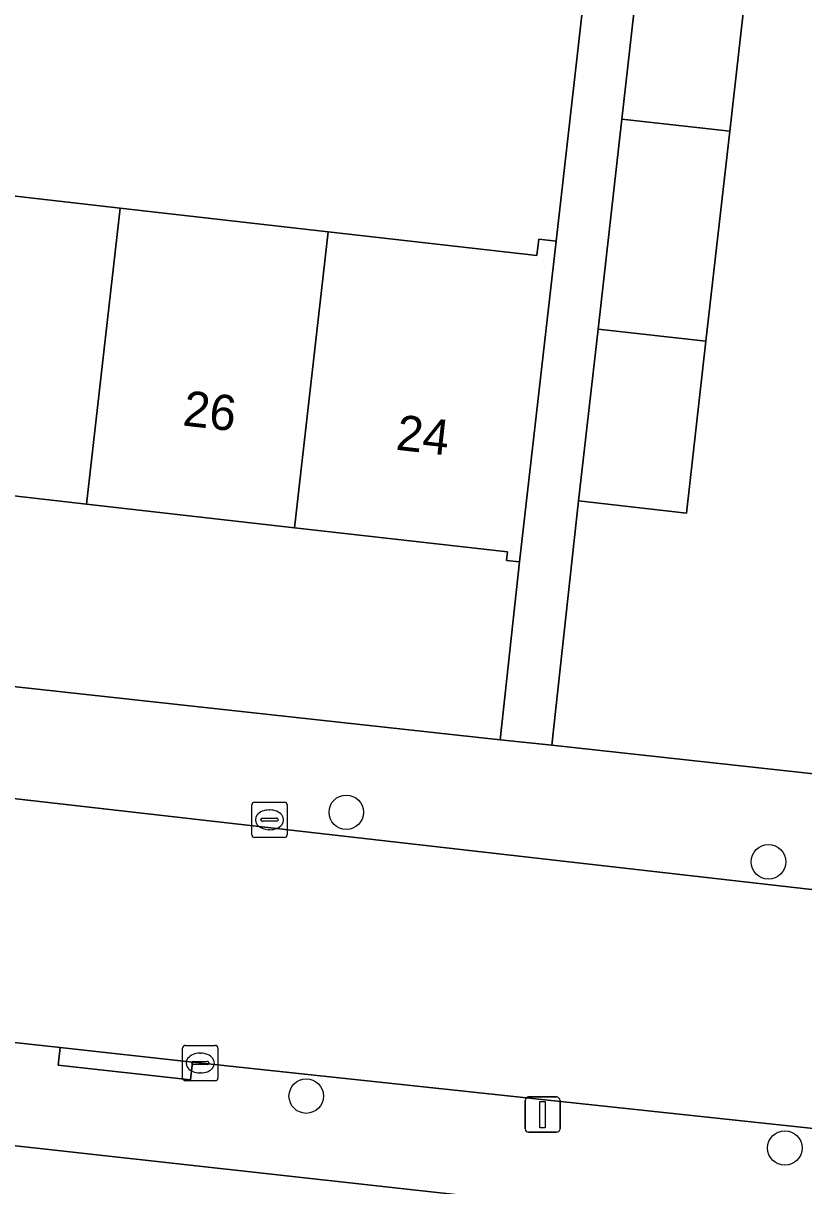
# Model space of a CAD drawing. Extents: x 162026 to 163502, y 387295 to 388169.
# Drawn here: x 162629.79 to 162651.91, y 387465.17 to 387498.12 of the extents above; entities that cross this region are included whole.
import ezdxf

# ---------------------------------------------------------------- set-up
doc = ezdxf.new("R2010")
doc.units = 0
for name, color, linetype in [('IMGEO_Boom', 7, 'Continuous'), ('IMGEO_Erf', 7, 'Continuous'), ('IMGEO_Kolk', 7, 'Continuous'), ('IMGEO_Lichtmast', 7, 'Continuous'), ('IMGEO_Pand', 7, 'Continuous'), ('IMGEO_Pand_nummerreeks', 7, 'Continuous'), ('IMGEO_Rijbaan_lokaal_open', 7, 'Continuous'), ('IMGEO_Voetpad_open', 7, 'Continuous')]:
    doc.layers.add(name, color=color, linetype=linetype)

msp = doc.modelspace()

# ---------------------------------------------------------------- linework, layer by layer
at = {"layer": 'IMGEO_Boom'}
for centre in [(162638.948, 387475.753), (162650.914, 387474.349), (162637.813, 387467.709), (162651.379, 387466.238)]:
    msp.add_circle(centre, 0.489, dxfattribs=at)
at = {"layer": 'IMGEO_Erf'}
for points in [[(162584.793, 387501.451), (162590.719, 387500.779), (162590.365, 387497.662), (162596.332, 387496.985), (162602.557, 387496.279), (162608.563, 387495.598), (162614.568, 387494.917), (162620.535, 387494.24), (162626.349, 387493.581), (162632.539, 387492.879), (162638.436, 387492.21), (162644.35, 387491.539), (162644.402, 387492.001), (162644.894, 387491.945), (162646.773, 387508.513)], [(162650.378, 387500), (162649.818, 387495.059), (162649.143, 387489.103), (162648.59, 387484.233), (162645.532, 387484.58), (162644.773, 387477.651), (162655.129, 387476.518), (162659.83, 387476.003), (162665.783, 387475.25)], [(162548.912, 387488.146), (162643.31, 387477.811), (162643.862, 387482.851), (162643.49, 387482.893), (162643.517, 387483.136), (162637.483, 387483.82), (162631.587, 387484.489), (162625.397, 387485.191), (162619.584, 387485.851), (162613.616, 387486.528), (162607.612, 387487.209), (162601.605, 387487.89), (162595.38, 387488.596), (162589.412, 387489.273), (162583.487, 387489.945)], [(162650.394, 387463.994), (162628.88, 387466.373), (162626.901, 387449.126), (162630.71, 387448.689), (162630.151, 387443.826), (162629.543, 387438.53), (162625.872, 387438.952), (162625.664, 387437.069), (162629.329, 387436.649), (162628.77, 387431.786), (162628.162, 387426.49), (162624.541, 387426.906), (162621.686, 387401.079)]]:
    msp.add_lwpolyline(points, dxfattribs=at)
at = {"layer": 'IMGEO_Kolk'}
for p, q in [((162636.271, 387475.114), (162636.271, 387475.966)), ((162636.346, 387476.04), (162637.198, 387476.04)), ((162636.759, 387475.82), (162636.784, 387475.82)), ((162637.272, 387475.966), (162637.272, 387475.114)), ((162636.53, 387475.534), (162636.53, 387475.546)), ((162636.968, 387475.497), (162636.57, 387475.497)), ((162636.573, 387475.583), (162636.971, 387475.583)), ((162637.014, 387475.546), (162637.014, 387475.534)), ((162636.782, 387475.26), (162636.757, 387475.26)), ((162637.198, 387475.04), (162636.346, 387475.04)), ((162634.309, 387468.218), (162634.309, 387469.07)), ((162634.384, 387469.144), (162635.236, 387469.144)), ((162634.797, 387468.924), (162634.822, 387468.924)), ((162635.31, 387469.07), (162635.31, 387468.218)), ((162634.568, 387468.638), (162634.568, 387468.65)), ((162635.006, 387468.601), (162634.608, 387468.601)), ((162634.611, 387468.687), (162635.009, 387468.687)), ((162635.052, 387468.65), (162635.052, 387468.638)), ((162634.82, 387468.364), (162634.795, 387468.364)), ((162635.236, 387468.144), (162634.384, 387468.144))]:
    msp.add_line(p, q, dxfattribs=at)
for points in [[(162636.271, 387475.114), (162636.271, 387475.966)], [(162636.346, 387476.04), (162637.198, 387476.04)], [(162637.272, 387475.966), (162637.272, 387475.114)], [(162637.198, 387475.04), (162636.346, 387475.04)], [(162634.309, 387468.218), (162634.309, 387469.07)], [(162634.384, 387469.144), (162635.236, 387469.144)], [(162635.31, 387469.07), (162635.31, 387468.218)], [(162635.236, 387468.144), (162634.384, 387468.144)]]:
    msp.add_lwpolyline(points, dxfattribs=at)
for centre, radius, start, end in [((162636.348, 387475.964), 0.0765, 91.552, 178.448), ((162636.348, 387475.964), 0.0765, 91.552, 178.448), ((162637.196, 387475.964), 0.0765, 1.552, 88.448), ((162637.196, 387475.964), 0.0765, 1.552, 88.448), ((162636.57, 387475.543), 0.0403, 85.8775, 175.7526), ((162636.567, 387475.533), 0.0366, 178.938, 274.7102), ((162636.971, 387475.54), 0.043, 264.8664, 352.4533), ((162636.975, 387475.545), 0.0386, 1.7309, 96.639), ((162636.348, 387475.116), 0.0765, 181.552, 268.448), ((162636.348, 387475.116), 0.0765, 181.552, 268.448), ((162637.196, 387475.116), 0.0765, 271.552, 358.448), ((162637.196, 387475.116), 0.0765, 271.552, 358.448), ((162634.386, 387469.068), 0.0765, 91.552, 178.448), ((162634.386, 387469.068), 0.0765, 91.552, 178.448), ((162635.234, 387469.068), 0.0765, 1.552, 88.448), ((162635.234, 387469.068), 0.0765, 1.552, 88.448), ((162634.608, 387468.647), 0.0403, 85.8775, 175.7526), ((162634.605, 387468.637), 0.0366, 178.938, 274.7102), ((162635.009, 387468.644), 0.043, 264.8664, 352.4533), ((162635.013, 387468.649), 0.0386, 1.7309, 96.639), ((162634.386, 387468.22), 0.0765, 181.552, 268.448), ((162634.386, 387468.22), 0.0765, 181.552, 268.448), ((162635.234, 387468.22), 0.0765, 271.552, 358.448), ((162635.234, 387468.22), 0.0765, 271.552, 358.448)]:
    msp.add_arc(centre, radius, start, end, dxfattribs=at)
for centre, major_axis, ratio, start_param, end_param in [((162636.758, 387475.54), (-0.387, 0.002), 0.722429, 4.712389, 7.853982), ((162636.783, 387475.54), (-0.39, 0.002), 0.717154, 1.570796, 4.712389), ((162634.796, 387468.644), (-0.387, 0.002), 0.722429, 4.712389, 7.853982), ((162634.821, 387468.644), (-0.39, 0.002), 0.717154, 1.570796, 4.712389)]:
    msp.add_ellipse(centre, major_axis=major_axis, ratio=ratio, start_param=start_param, end_param=end_param, dxfattribs=at)
at = {"layer": 'IMGEO_Lichtmast'}
for p, q in [((162644.016, 387466.784), (162644.016, 387467.584)), ((162644.016, 387467.584), (162644.016, 387466.784)), ((162644.116, 387467.684), (162644.906, 387467.684)), ((162644.906, 387467.684), (162644.116, 387467.684)), ((162645.006, 387467.584), (162645.006, 387466.784)), ((162645.006, 387466.784), (162645.006, 387467.584)), ((162644.906, 387466.684), (162644.116, 387466.684)), ((162644.116, 387466.684), (162644.906, 387466.684))]:
    msp.add_line(p, q, dxfattribs=at)
msp.add_lwpolyline([(162644.436, 387467.559), (162644.586, 387467.559), (162644.586, 387466.809), (162644.436, 387466.809), (162644.436, 387467.559)], dxfattribs=at)
for centre, start, end in [((162644.116, 387467.584), 90, 180), ((162644.116, 387467.584), 90, 180), ((162644.906, 387467.584), 0, 90), ((162644.906, 387467.584), 360, 90), ((162644.116, 387466.784), 180, 270), ((162644.116, 387466.784), 180, 270), ((162644.906, 387466.784), 270, 0), ((162644.906, 387466.784), 270, 0)]:
    msp.add_arc(centre, 0.1, start, end, dxfattribs=at)
at = {"layer": 'IMGEO_Pand'}
for points in [[(162649.818, 387495.059), (162650.378, 387500), (162650.506, 387501.129), (162647.449, 387501.474), (162647.282, 387500), (162646.76, 387495.403)], [(162649.143, 387489.103), (162649.818, 387495.059), (162646.76, 387495.403), (162646.085, 387489.448)], [(162625.397, 387485.191), (162631.587, 387484.489), (162632.539, 387492.879), (162626.349, 387493.581)], [(162638.436, 387492.21), (162632.539, 387492.879), (162631.587, 387484.489), (162637.483, 387483.82)], [(162637.483, 387483.82), (162643.517, 387483.136), (162643.49, 387482.893), (162643.862, 387482.851), (162644.453, 387488.059), (162644.894, 387491.945), (162644.402, 387492.001), (162644.35, 387491.539), (162638.436, 387492.21)], [(162649.143, 387489.103), (162646.085, 387489.448), (162645.532, 387484.58), (162648.59, 387484.233)]]:
    msp.add_lwpolyline(points, close=True, dxfattribs=at)
at = {"layer": 'IMGEO_Rijbaan_lokaal_open'}
for points in [[(162654.632, 387473.285), (162565.337, 387483.455), (162564.559, 387476.513), (162574.872, 387475.381), (162576.264, 387475.228)], [(162596.585, 387472.809), (162630.835, 387469.086), (162634.592, 387468.67), (162653.956, 387466.597)]]:
    msp.add_lwpolyline(points, dxfattribs=at)
at = {"layer": 'IMGEO_Voetpad_open'}
for points in [[(162646.773, 387508.513), (162644.894, 387491.945), (162644.453, 387488.059), (162643.862, 387482.851), (162643.31, 387477.811), (162644.773, 387477.651), (162645.532, 387484.58), (162646.085, 387489.448), (162646.76, 387495.403), (162647.282, 387500)], [(162539.469, 387486.215), (162561.86, 387483.839), (162565.337, 387483.455), (162654.632, 387473.285), (162655.129, 387476.518), (162644.773, 387477.651), (162643.31, 387477.811), (162548.912, 387488.146)], [(162653.956, 387466.597), (162634.592, 387468.67), (162634.537, 387468.174), (162630.78, 387468.59), (162630.835, 387469.086), (162596.585, 387472.809)], [(162604.51, 387469.066), (162627.765, 387466.496), (162628.88, 387466.373), (162650.394, 387463.994)]]:
    msp.add_lwpolyline(points, dxfattribs=at)
msp.add_lwpolyline([(162630.835, 387469.086), (162630.78, 387468.59), (162634.537, 387468.174), (162634.592, 387468.67)], close=True, dxfattribs=at)

# ---------------------------------------------------------------- texts
at = {"layer": 'IMGEO_Pand_nummerreeks'}
for s, p in [('26', (162634.287, 387486.719)), ('24', (162640.331, 387486.033))]:
    msp.add_text(s, height=1, rotation=353.5286, dxfattribs=at).set_placement(p)

doc.saveas('drawing.dxf')
